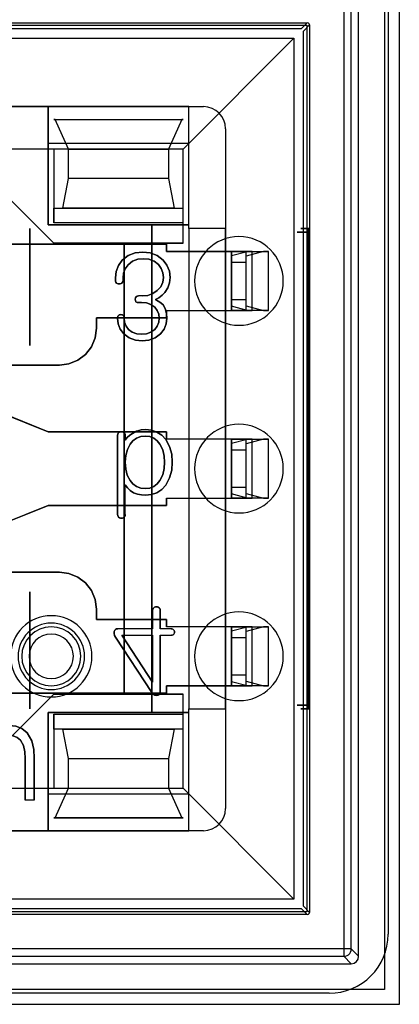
# Model space of a CAD drawing. Header units: millimetres. Extents: x 0 to 1524, y 0 to 1016.
# Tile 270 of 352: x 722.61 to 727.74, y 915.89 to 929.21. Entities that reach past the tile are written whole.
import ezdxf

# ---------------------------------------------------------------- set-up
doc = ezdxf.new("R2010")
doc.units = ezdxf.units.MM
doc.header["$LTSCALE"] = 83.82
doc.layers.get('0').update_dxf_attribs({"linetype": 'CONTINUOUS'})

msp = doc.modelspace()

# ---------------------------------------------------------------- linework, layer by layer
at = {"color": 4, "linetype": 'CONTINUOUS'}
for p, q in [((727.744, 930.388), (727.744, 915.888)), ((727.544, 930.188), (727.544, 916.088)), ((727.544, 916.088), (713.444, 916.088)), ((727.744, 915.888), (713.244, 915.888))]:
    msp.add_line(p, q, dxfattribs=at)
at = {"color": 6, "linetype": 'CONTINUOUS'}
for p, q in [((726.995, 929.639), (726.995, 916.638)), ((727.095, 916.638), (727.095, 929.639)), ((727.194, 916.538), (727.194, 929.738)), ((714.489, 929.173), (726.499, 929.173)), ((726.529, 929.143), (726.529, 917.133)), ((714.669, 928.963), (726.319, 928.963)), ((724.819, 927.463), (726.319, 928.963)), ((726.319, 928.963), (726.319, 917.313)), ((722.994, 928.038), (717.994, 928.038)), ((724.894, 928.038), (722.994, 928.038)), ((722.994, 926.438), (722.994, 928.038)), ((722.994, 928.038), (722.994, 927.538)), ((724.894, 928.038), (725.094, 928.038)), ((724.894, 926.388), (724.894, 928.038)), ((724.894, 927.538), (724.894, 928.038)), ((723.089, 927.863), (724.799, 927.863)), ((725.394, 927.738), (725.394, 926.388)), ((723.069, 927.463), (717.919, 927.463)), ((724.819, 927.463), (723.069, 927.463)), ((723.269, 927.463), (724.619, 927.463)), ((724.819, 926.463), (724.819, 927.463)), ((724.619, 927.063), (723.269, 927.063)), ((724.819, 926.463), (724.819, 926.663)), ((724.894, 926.438), (722.994, 926.438)), ((724.819, 926.463), (723.069, 926.463)), ((724.819, 926.188), (724.819, 926.463)), ((724.894, 926.388), (724.894, 926.438)), ((724.894, 926.388), (724.894, 919.888)), ((724.894, 926.388), (724.894, 926.078)), ((725.394, 926.388), (724.894, 926.388)), ((725.394, 926.388), (724.894, 926.388)), ((725.394, 926.078), (725.394, 926.388)), ((726.506, 919.938), (726.506, 926.338)), ((726.508, 926.388), (726.518, 926.388)), ((726.519, 926.338), (726.519, 919.938)), ((724.594, 926.078), (725.474, 926.078)), ((725.474, 926.078), (724.594, 926.078)), ((725.754, 926.078), (725.474, 926.078)), ((725.474, 926.021), (725.685, 926.078)), ((725.474, 925.278), (725.474, 926.078)), ((725.474, 925.278), (725.474, 926.078)), ((725.474, 926.078), (725.474, 925.278)), ((725.474, 926.021), (725.474, 925.928)), ((725.474, 925.335), (725.474, 926.021)), ((725.674, 925.278), (725.674, 926.078)), ((725.674, 926.078), (725.974, 926.078)), ((725.905, 926.078), (725.674, 926.016)), ((725.674, 925.278), (725.674, 926.078)), ((725.674, 925.928), (725.674, 926.016)), ((725.674, 925.341), (725.674, 926.016)), ((725.685, 926.078), (725.754, 926.078)), ((725.685, 926.078), (725.905, 926.078)), ((725.754, 925.278), (725.754, 926.078)), ((725.974, 926.078), (725.905, 926.078)), ((725.974, 925.278), (725.974, 926.078)), ((725.474, 925.428), (725.474, 925.928)), ((725.674, 925.928), (725.474, 925.928)), ((725.674, 925.428), (725.674, 925.928)), ((724.268, 925.475), (724.213, 925.475)), ((724.268, 925.475), (724.213, 925.475)), ((725.474, 925.428), (725.474, 925.335)), ((725.474, 925.428), (725.674, 925.428)), ((725.674, 925.341), (725.674, 925.428)), ((724.594, 925.278), (725.474, 925.278)), ((724.594, 925.278), (725.474, 925.278)), ((724.894, 925.278), (724.894, 923.538)), ((725.394, 923.538), (725.394, 925.278)), ((725.685, 925.278), (725.474, 925.335)), ((725.474, 925.278), (725.754, 925.278)), ((725.674, 925.341), (725.905, 925.278)), ((725.974, 925.278), (725.674, 925.278)), ((725.754, 925.278), (725.685, 925.278)), ((725.905, 925.278), (725.685, 925.278)), ((725.905, 925.278), (725.974, 925.278)), ((725.474, 923.538), (724.594, 923.538)), ((725.474, 923.538), (724.594, 923.538)), ((725.474, 923.538), (725.474, 922.738)), ((725.754, 923.538), (725.474, 923.538)), ((725.474, 923.481), (725.685, 923.538)), ((725.474, 922.738), (725.474, 923.538)), ((725.474, 922.738), (725.474, 923.538)), ((725.474, 923.481), (725.474, 923.388)), ((725.474, 922.795), (725.474, 923.481)), ((725.674, 922.738), (725.674, 923.538)), ((725.674, 923.538), (725.974, 923.538)), ((725.674, 922.738), (725.674, 923.538)), ((725.905, 923.538), (725.674, 923.476)), ((725.685, 923.538), (725.754, 923.538)), ((725.685, 923.538), (725.905, 923.538)), ((725.754, 922.738), (725.754, 923.538)), ((725.974, 923.538), (725.905, 923.538)), ((725.974, 922.738), (725.974, 923.538)), ((725.474, 922.888), (725.474, 923.388)), ((725.674, 923.388), (725.474, 923.388)), ((725.674, 923.388), (725.674, 923.476)), ((725.674, 922.801), (725.674, 923.476)), ((725.674, 922.888), (725.674, 923.388)), ((724.035, 922.516), (724.035, 922.921)), ((724.035, 922.516), (724.035, 922.921)), ((725.474, 922.888), (725.474, 922.795)), ((725.474, 922.888), (725.674, 922.888)), ((725.674, 922.801), (725.674, 922.888)), ((724.594, 922.738), (725.474, 922.738)), ((724.594, 922.738), (725.474, 922.738)), ((724.894, 922.738), (724.894, 920.998)), ((725.394, 920.998), (725.394, 922.738)), ((725.685, 922.738), (725.474, 922.795)), ((725.474, 922.738), (725.754, 922.738)), ((725.674, 922.801), (725.905, 922.738)), ((725.974, 922.738), (725.674, 922.738)), ((725.754, 922.738), (725.685, 922.738)), ((725.905, 922.738), (725.685, 922.738)), ((725.905, 922.738), (725.974, 922.738)), ((724.406, 921.221), (724.406, 920.972)), ((724.406, 921.221), (724.406, 920.972)), ((724.406, 920.972), (723.937, 920.972)), ((724.406, 920.972), (723.937, 920.972)), ((724.656, 920.972), (724.509, 920.972)), ((724.656, 920.972), (724.509, 920.972)), ((725.474, 920.998), (724.594, 920.998)), ((725.474, 920.998), (724.594, 920.998)), ((725.754, 920.998), (725.474, 920.998)), ((725.474, 920.998), (725.474, 920.198)), ((725.474, 920.198), (725.474, 920.998)), ((725.474, 920.198), (725.474, 920.998)), ((725.474, 920.941), (725.685, 920.998)), ((725.674, 920.198), (725.674, 920.998)), ((725.674, 920.998), (725.974, 920.998)), ((725.674, 920.198), (725.674, 920.998)), ((725.905, 920.998), (725.674, 920.936)), ((725.685, 920.998), (725.754, 920.998)), ((725.685, 920.998), (725.905, 920.998)), ((725.754, 920.198), (725.754, 920.998)), ((725.974, 920.998), (725.905, 920.998)), ((725.974, 920.198), (725.974, 920.998)), ((723.904, 920.859), (724.393, 920.11)), ((724.393, 920.11), (723.904, 920.859)), ((723.991, 920.883), (724.406, 920.248)), ((723.991, 920.883), (724.406, 920.883)), ((723.991, 920.883), (724.406, 920.883)), ((724.406, 920.248), (723.991, 920.883)), ((724.406, 920.883), (724.406, 920.248)), ((724.406, 920.883), (724.406, 920.248)), ((724.509, 920.883), (724.66, 920.883)), ((724.509, 920.883), (724.66, 920.883)), ((725.474, 920.941), (725.474, 920.848)), ((725.474, 920.255), (725.474, 920.941)), ((725.474, 920.348), (725.474, 920.848)), ((725.674, 920.848), (725.474, 920.848)), ((725.674, 920.261), (725.674, 920.936)), ((725.674, 920.848), (725.674, 920.936)), ((725.674, 920.348), (725.674, 920.848)), ((725.474, 920.348), (725.474, 920.255)), ((725.474, 920.348), (725.674, 920.348)), ((725.674, 920.261), (725.674, 920.348)), ((724.594, 920.198), (725.474, 920.198)), ((725.474, 920.198), (724.594, 920.198)), ((724.894, 920.198), (724.894, 919.888)), ((725.394, 919.888), (725.394, 920.198)), ((725.685, 920.198), (725.474, 920.255)), ((725.474, 920.198), (725.754, 920.198)), ((725.674, 920.261), (725.905, 920.198)), ((725.974, 920.198), (725.674, 920.198)), ((725.754, 920.198), (725.685, 920.198)), ((725.905, 920.198), (725.685, 920.198)), ((725.905, 920.198), (725.974, 920.198)), ((724.819, 919.813), (724.819, 920.088)), ((724.894, 919.838), (724.894, 919.888)), ((724.894, 918.238), (724.894, 919.888)), ((724.894, 919.888), (725.394, 919.888)), ((724.894, 919.888), (725.394, 919.888)), ((725.394, 919.888), (725.394, 918.538)), ((726.518, 919.888), (726.508, 919.888)), ((722.994, 919.838), (724.894, 919.838)), ((722.994, 918.238), (722.994, 919.838)), ((723.069, 919.813), (724.819, 919.813)), ((724.819, 918.813), (724.819, 919.813)), ((724.819, 919.613), (724.819, 919.813)), ((723.269, 919.213), (724.619, 919.213)), ((717.919, 918.813), (723.069, 918.813)), ((722.994, 918.738), (722.994, 918.238)), ((723.069, 918.813), (724.819, 918.813)), ((723.269, 918.813), (724.619, 918.813)), ((724.819, 918.813), (726.319, 917.313)), ((724.894, 918.238), (724.894, 918.738)), ((722.801, 918.65), (722.679, 918.65)), ((722.801, 918.65), (722.679, 918.65)), ((723.089, 918.413), (724.799, 918.413)), ((717.994, 918.238), (722.994, 918.238)), ((722.994, 918.238), (724.894, 918.238)), ((725.094, 918.238), (724.894, 918.238)), ((726.319, 917.313), (714.669, 917.313)), ((726.499, 917.103), (714.489, 917.103)), ((726.995, 916.638), (713.994, 916.638)), ((727.095, 916.638), (727.194, 916.538)), ((713.894, 916.438), (727.094, 916.438)), ((713.994, 916.538), (726.995, 916.538)), ((727.094, 916.438), (726.995, 916.538))]:
    msp.add_line(p, q, dxfattribs=at)
at = {"color": 7, "linetype": 'CONTINUOUS'}
for p, q in [((727.594, 929.438), (727.594, 916.838)), ((714.494, 929.138), (726.494, 929.138)), ((726.417, 929.091), (714.572, 929.091)), ((726.499, 929.173), (726.417, 929.091)), ((726.447, 929.061), (726.529, 929.143)), ((726.494, 929.138), (726.494, 917.138)), ((726.447, 917.216), (726.447, 929.061)), ((715.894, 928.038), (725.094, 928.038)), ((723.069, 927.863), (724.819, 927.863)), ((723.089, 927.863), (723.069, 927.863)), ((723.269, 927.463), (723.089, 927.863)), ((724.799, 927.863), (724.619, 927.463)), ((724.819, 927.863), (724.799, 927.863)), ((725.394, 927.738), (725.394, 918.538)), ((722.994, 927.538), (722.994, 926.438)), ((724.894, 927.538), (722.994, 927.538)), ((724.894, 926.438), (724.894, 927.538)), ((723.069, 927.463), (723.069, 926.463)), ((724.819, 927.463), (723.069, 927.463)), ((723.269, 927.063), (723.269, 927.463)), ((724.619, 927.463), (724.619, 927.063)), ((724.819, 926.663), (724.819, 927.463)), ((723.189, 926.663), (723.269, 927.063)), ((724.619, 927.063), (724.699, 926.663)), ((723.069, 926.188), (722.469, 926.788)), ((722.469, 926.788), (723.069, 926.188)), ((723.069, 926.463), (723.069, 926.663)), ((723.069, 926.663), (724.819, 926.663)), ((724.699, 926.663), (723.189, 926.663)), ((722.994, 926.438), (724.394, 926.438)), ((724.394, 926.438), (724.894, 926.438)), ((724.394, 926.438), (724.394, 919.838)), ((724.394, 919.838), (724.394, 926.438)), ((722.744, 926.388), (722.744, 924.805)), ((722.744, 924.805), (722.744, 926.388)), ((724.594, 926.178), (722.319, 926.178)), ((722.319, 926.178), (724.594, 926.178)), ((724.819, 926.188), (723.069, 926.188)), ((723.069, 926.188), (724.019, 926.188)), ((724.019, 926.188), (724.819, 926.188)), ((724.019, 920.088), (724.019, 926.188)), ((724.019, 926.188), (724.019, 920.088)), ((724.594, 926.078), (724.594, 926.178)), ((724.594, 926.178), (724.594, 926.078)), ((724.894, 926.078), (724.894, 925.278)), ((725.394, 926.078), (724.894, 926.078)), ((725.394, 925.278), (725.394, 926.078)), ((723.902, 925.719), (723.902, 925.686)), ((723.902, 925.686), (723.902, 925.719)), ((724.006, 925.686), (724.006, 925.721)), ((724.006, 925.721), (724.006, 925.686)), ((724.213, 925.387), (724.257, 925.387)), ((724.257, 925.387), (724.213, 925.387)), ((724.594, 925.178), (724.594, 925.278)), ((724.594, 925.278), (724.594, 925.178)), ((724.894, 925.278), (725.394, 925.278)), ((723.644, 925.178), (724.594, 925.178)), ((723.644, 925.038), (723.644, 925.178)), ((723.644, 925.178), (723.644, 925.038)), ((724.594, 925.178), (723.644, 925.178)), ((720.719, 924.538), (723.144, 924.538)), ((723.144, 924.538), (721.945, 924.538)), ((722.994, 923.638), (721.994, 924.038)), ((722.365, 923.89), (722.994, 923.638)), ((724.594, 923.638), (722.994, 923.638)), ((722.994, 923.638), (724.594, 923.638)), ((724.594, 923.538), (724.594, 923.638)), ((724.594, 923.638), (724.594, 923.538)), ((723.931, 923.589), (723.931, 922.519)), ((723.931, 922.519), (723.931, 923.589)), ((724.035, 923.523), (724.035, 923.588)), ((724.035, 923.588), (724.035, 923.523)), ((724.894, 923.538), (724.894, 922.738)), ((725.394, 923.538), (724.894, 923.538)), ((725.394, 922.738), (725.394, 923.538)), ((724.594, 922.638), (724.594, 922.738)), ((724.594, 922.738), (724.594, 922.638)), ((724.894, 922.738), (725.394, 922.738)), ((721.994, 922.238), (722.994, 922.638)), ((722.994, 922.638), (722.365, 922.387)), ((722.994, 922.638), (724.594, 922.638)), ((724.594, 922.638), (722.994, 922.638)), ((723.144, 921.738), (720.719, 921.738)), ((721.945, 921.738), (723.144, 921.738)), ((722.744, 921.472), (722.744, 919.888)), ((722.744, 919.888), (722.744, 921.472)), ((723.644, 921.098), (723.644, 921.238)), ((723.644, 921.238), (723.644, 921.098)), ((724.509, 920.972), (724.509, 921.221)), ((724.509, 921.221), (724.509, 920.972)), ((724.594, 921.098), (723.644, 921.098)), ((723.644, 921.098), (724.594, 921.098)), ((724.594, 920.998), (724.594, 921.098)), ((724.594, 921.098), (724.594, 920.998)), ((725.394, 920.998), (724.894, 920.998)), ((724.894, 920.998), (724.894, 920.198)), ((725.394, 920.198), (725.394, 920.998)), ((724.509, 920.121), (724.509, 920.883)), ((724.509, 920.883), (724.509, 920.121)), ((724.594, 920.098), (724.594, 920.198)), ((724.594, 920.198), (724.594, 920.098)), ((724.894, 920.198), (725.394, 920.198)), ((722.319, 920.098), (724.594, 920.098)), ((724.594, 920.098), (722.319, 920.098)), ((722.469, 919.488), (723.069, 920.088)), ((723.069, 920.088), (722.469, 919.488)), ((723.069, 920.088), (724.819, 920.088)), ((724.019, 920.088), (723.069, 920.088)), ((724.819, 920.088), (724.019, 920.088)), ((724.394, 919.838), (722.994, 919.838)), ((722.994, 919.838), (722.994, 918.738)), ((723.069, 919.813), (723.069, 918.813)), ((723.069, 919.613), (723.069, 919.813)), ((724.894, 919.838), (724.394, 919.838)), ((724.894, 918.738), (724.894, 919.838)), ((724.819, 919.613), (723.069, 919.613)), ((723.189, 919.613), (724.699, 919.613)), ((723.269, 919.213), (723.189, 919.613)), ((724.699, 919.613), (724.619, 919.213)), ((724.819, 918.813), (724.819, 919.613)), ((722.801, 918.65), (722.801, 919.219)), ((722.801, 919.219), (722.801, 918.65)), ((722.679, 919.213), (722.679, 918.65)), ((722.679, 918.65), (722.679, 919.213)), ((723.269, 918.813), (723.269, 919.213)), ((724.619, 919.213), (724.619, 918.813)), ((722.994, 918.738), (724.894, 918.738)), ((723.069, 918.813), (724.819, 918.813)), ((723.089, 918.413), (723.269, 918.813)), ((724.619, 918.813), (724.799, 918.413)), ((723.069, 918.413), (723.089, 918.413)), ((724.819, 918.413), (723.069, 918.413)), ((724.799, 918.413), (724.819, 918.413)), ((725.094, 918.238), (715.894, 918.238)), ((726.494, 917.138), (714.494, 917.138)), ((714.572, 917.186), (726.417, 917.186)), ((726.417, 917.186), (726.499, 917.103)), ((726.529, 917.133), (726.447, 917.216)), ((726.794, 916.038), (714.194, 916.038))]:
    msp.add_line(p, q, dxfattribs=at)
for points in [[(726.529, 929.143), (726.525, 929.159), (726.514, 929.169), (726.499, 929.173)], [(723.989, 925.65), (723.998, 925.66), (724.004, 925.672), (724.006, 925.686)], [(724.006, 925.686), (724.004, 925.672), (723.998, 925.66), (723.989, 925.65)], [(724.169, 925.43), (724.172, 925.412), (724.18, 925.397), (724.195, 925.389), (724.213, 925.387)], [(724.213, 925.387), (724.195, 925.389), (724.18, 925.398), (724.172, 925.413), (724.169, 925.43)], [(724.554, 925.35), (724.518, 925.381), (724.482, 925.407), (724.444, 925.428)], [(724.444, 925.428), (724.482, 925.407), (724.518, 925.381), (724.554, 925.35)], [(724.598, 925.175), (724.594, 925.235), (724.579, 925.294), (724.554, 925.35)], [(724.554, 925.35), (724.579, 925.294), (724.594, 925.235), (724.598, 925.175)], [(723.976, 925.224), (723.965, 925.222), (723.954, 925.218), (723.945, 925.211)], [(723.945, 925.211), (723.954, 925.218), (723.965, 925.222), (723.976, 925.224)], [(724.006, 925.211), (723.997, 925.218), (723.987, 925.222), (723.976, 925.224)], [(723.976, 925.224), (723.987, 925.222), (723.997, 925.218), (724.006, 925.211)], [(724.434, 925.322), (724.467, 925.279), (724.488, 925.229), (724.494, 925.175)], [(724.494, 925.175), (724.488, 925.229), (724.467, 925.279), (724.434, 925.322)], [(723.945, 925.211), (723.937, 925.2), (723.933, 925.187), (723.931, 925.173)], [(723.931, 925.173), (723.933, 925.187), (723.937, 925.2), (723.945, 925.211)], [(724.02, 925.173), (724.019, 925.187), (724.014, 925.2), (724.006, 925.211)], [(724.006, 925.211), (724.014, 925.2), (724.019, 925.187), (724.02, 925.173)], [(723.144, 924.538), (723.274, 924.556), (723.395, 924.606), (723.498, 924.685), (723.577, 924.788), (723.627, 924.909), (723.644, 925.038)], [(723.644, 925.038), (723.627, 924.909), (723.577, 924.788), (723.498, 924.685), (723.395, 924.606), (723.274, 924.556), (723.144, 924.538)], [(723.948, 923.628), (723.939, 923.617), (723.933, 923.603), (723.931, 923.589)], [(723.931, 923.589), (723.933, 923.603), (723.939, 923.617), (723.948, 923.628)], [(724.018, 923.624), (724.008, 923.631), (723.996, 923.636), (723.983, 923.638)], [(723.983, 923.638), (723.996, 923.636), (724.008, 923.631), (724.018, 923.624)], [(723.931, 922.519), (723.933, 922.505), (723.938, 922.492), (723.946, 922.48)], [(723.946, 922.48), (723.938, 922.492), (723.933, 922.505), (723.931, 922.519)], [(723.946, 922.48), (723.958, 922.473), (723.97, 922.469), (723.983, 922.468)], [(723.983, 922.468), (723.97, 922.469), (723.958, 922.473), (723.946, 922.48)], [(723.983, 922.468), (723.996, 922.469), (724.007, 922.473), (724.018, 922.479)], [(724.018, 922.479), (724.007, 922.473), (723.996, 922.469), (723.983, 922.468)], [(724.018, 922.479), (724.028, 922.489), (724.034, 922.502), (724.035, 922.516)], [(724.035, 922.516), (724.034, 922.502), (724.028, 922.489), (724.018, 922.479)], [(723.644, 921.238), (723.627, 921.368), (723.577, 921.489), (723.498, 921.592), (723.395, 921.671), (723.274, 921.721), (723.144, 921.738)], [(723.144, 921.738), (723.274, 921.721), (723.395, 921.671), (723.498, 921.592), (723.577, 921.489), (723.627, 921.368), (723.644, 921.238)], [(724.509, 921.221), (724.507, 921.234), (724.502, 921.246), (724.493, 921.256)], [(724.493, 921.256), (724.502, 921.246), (724.507, 921.234), (724.509, 921.221)], [(724.69, 920.957), (724.68, 920.966), (724.668, 920.97), (724.656, 920.972)], [(724.656, 920.972), (724.668, 920.97), (724.68, 920.966), (724.69, 920.957)], [(723.887, 920.934), (723.886, 920.908), (723.892, 920.882), (723.904, 920.859)], [(723.904, 920.859), (723.892, 920.882), (723.886, 920.908), (723.887, 920.934)], [(724.66, 920.883), (724.671, 920.884), (724.682, 920.889), (724.691, 920.896)], [(724.691, 920.896), (724.682, 920.889), (724.671, 920.884), (724.66, 920.883)], [(724.465, 920.068), (724.483, 920.072), (724.498, 920.083), (724.507, 920.1), (724.509, 920.121)], [(724.509, 920.121), (724.507, 920.1), (724.498, 920.083), (724.483, 920.072), (724.465, 920.068)], [(726.499, 917.103), (726.514, 917.107), (726.525, 917.118), (726.529, 917.133)]]:
    msp.add_lwpolyline(points, dxfattribs=at)
at = {"color": 6, "linetype": 'CONTINUOUS'}
for points in [[(726.519, 926.338), (726.472, 926.338), (726.432, 926.338), (726.4, 926.338), (726.377, 926.338), (726.365, 926.338), (726.363, 926.338), (726.372, 926.338), (726.393, 926.338), (726.422, 926.338), (726.46, 926.338), (726.506, 926.338)], [(726.518, 926.388), (726.479, 926.388), (726.449, 926.388), (726.427, 926.388), (726.415, 926.388), (726.413, 926.388), (726.423, 926.388), (726.442, 926.388), (726.471, 926.388), (726.508, 926.388)], [(726.506, 926.338), (726.506, 926.357), (726.506, 926.373), (726.507, 926.384), (726.508, 926.388)], [(726.518, 926.388), (726.518, 926.384), (726.519, 926.373), (726.519, 926.357), (726.519, 926.338)], [(724.272, 926.068), (724.171, 926.058), (724.075, 926.022), (723.994, 925.959)], [(723.994, 925.959), (724.075, 926.022), (724.171, 926.058), (724.272, 926.068)], [(724.547, 925.96), (724.467, 926.022), (724.372, 926.058), (724.272, 926.068)], [(724.272, 926.068), (724.372, 926.058), (724.467, 926.022), (724.547, 925.96)], [(725.474, 926.078), (725.513, 926.078), (725.551, 926.078), (725.585, 926.078), (725.616, 926.078), (725.641, 926.078), (725.659, 926.078), (725.67, 926.078), (725.674, 926.078)], [(723.994, 925.959), (723.942, 925.888), (723.911, 925.806), (723.902, 925.719)], [(723.902, 925.719), (723.911, 925.806), (723.942, 925.888), (723.994, 925.959)], [(724.006, 925.721), (724.013, 925.784), (724.035, 925.844), (724.073, 925.897)], [(724.073, 925.897), (724.035, 925.844), (724.013, 925.784), (724.006, 925.721)], [(724.073, 925.897), (724.133, 925.944), (724.204, 925.971), (724.279, 925.979)], [(724.279, 925.979), (724.204, 925.971), (724.133, 925.944), (724.073, 925.897)], [(724.279, 925.979), (724.354, 925.971), (724.425, 925.945), (724.485, 925.899)], [(724.485, 925.899), (724.425, 925.945), (724.354, 925.971), (724.279, 925.979)], [(724.485, 925.899), (724.523, 925.848), (724.546, 925.789), (724.554, 925.727)], [(724.554, 925.727), (724.546, 925.789), (724.523, 925.848), (724.485, 925.899)], [(724.643, 925.725), (724.632, 925.811), (724.6, 925.892), (724.547, 925.96)], [(724.547, 925.96), (724.6, 925.892), (724.632, 925.811), (724.643, 925.725)], [(723.902, 925.686), (723.903, 925.673), (723.908, 925.66), (723.917, 925.65)], [(723.917, 925.65), (723.908, 925.66), (723.903, 925.673), (723.902, 925.686)], [(723.917, 925.65), (723.928, 925.643), (723.941, 925.64), (723.954, 925.638)], [(723.954, 925.638), (723.941, 925.64), (723.928, 925.643), (723.917, 925.65)], [(723.954, 925.638), (723.966, 925.64), (723.978, 925.643), (723.989, 925.65)], [(723.989, 925.65), (723.978, 925.643), (723.966, 925.64), (723.954, 925.638)], [(724.554, 925.727), (724.544, 925.66), (724.515, 925.6), (724.469, 925.551)], [(724.469, 925.551), (724.515, 925.6), (724.544, 925.66), (724.554, 925.727)], [(724.57, 925.523), (724.61, 925.584), (724.635, 925.653), (724.643, 925.725)], [(724.643, 925.725), (724.635, 925.653), (724.61, 925.584), (724.57, 925.523)], [(724.469, 925.551), (724.41, 925.507), (724.341, 925.483), (724.268, 925.475)], [(724.268, 925.475), (724.341, 925.483), (724.41, 925.507), (724.469, 925.551)], [(724.444, 925.428), (724.491, 925.452), (724.533, 925.485), (724.57, 925.523)], [(724.57, 925.523), (724.533, 925.485), (724.491, 925.452), (724.444, 925.428)], [(724.213, 925.475), (724.196, 925.473), (724.181, 925.465), (724.172, 925.45), (724.169, 925.43)], [(724.169, 925.43), (724.172, 925.45), (724.181, 925.465), (724.196, 925.473), (724.213, 925.475)], [(724.257, 925.387), (724.322, 925.38), (724.383, 925.359), (724.434, 925.322)], [(724.434, 925.322), (724.383, 925.359), (724.322, 925.38), (724.257, 925.387)], [(725.674, 925.278), (725.671, 925.278), (725.659, 925.278), (725.641, 925.278), (725.616, 925.278), (725.586, 925.278), (725.551, 925.278), (725.514, 925.278), (725.474, 925.278)], [(723.931, 925.173), (723.94, 925.096), (723.968, 925.024), (724.014, 924.962)], [(724.014, 924.962), (723.968, 925.024), (723.94, 925.096), (723.931, 925.173)], [(724.078, 925.023), (724.046, 925.067), (724.026, 925.119), (724.02, 925.173)], [(724.02, 925.173), (724.026, 925.119), (724.046, 925.067), (724.078, 925.023)], [(724.494, 925.175), (724.488, 925.12), (724.467, 925.068), (724.434, 925.023)], [(724.434, 925.023), (724.467, 925.068), (724.488, 925.12), (724.494, 925.175)], [(724.514, 924.963), (724.561, 925.026), (724.589, 925.098), (724.598, 925.175)], [(724.598, 925.175), (724.589, 925.098), (724.561, 925.026), (724.514, 924.963)], [(724.014, 924.962), (724.087, 924.907), (724.173, 924.877), (724.263, 924.868)], [(724.263, 924.868), (724.173, 924.877), (724.087, 924.907), (724.014, 924.962)], [(724.257, 924.957), (724.193, 924.963), (724.131, 924.984), (724.078, 925.023)], [(724.078, 925.023), (724.131, 924.984), (724.193, 924.963), (724.257, 924.957)], [(724.434, 925.023), (724.382, 924.985), (724.321, 924.963), (724.257, 924.957)], [(724.257, 924.957), (724.321, 924.963), (724.382, 924.985), (724.434, 925.023)], [(724.263, 924.868), (724.354, 924.877), (724.44, 924.908), (724.514, 924.963)], [(724.514, 924.963), (724.44, 924.908), (724.354, 924.877), (724.263, 924.868)], [(723.983, 923.638), (723.97, 923.637), (723.958, 923.634), (723.948, 923.628)], [(723.948, 923.628), (723.958, 923.634), (723.97, 923.637), (723.983, 923.638)], [(724.035, 923.588), (724.033, 923.602), (724.028, 923.614), (724.018, 923.624)], [(724.018, 923.624), (724.028, 923.614), (724.033, 923.602), (724.035, 923.588)], [(724.311, 923.668), (724.249, 923.662), (724.189, 923.644), (724.135, 923.613)], [(724.135, 923.613), (724.189, 923.644), (724.249, 923.662), (724.311, 923.668)], [(724.583, 923.531), (724.53, 923.59), (724.464, 923.634), (724.39, 923.66), (724.311, 923.668)], [(724.311, 923.668), (724.39, 923.66), (724.464, 923.634), (724.53, 923.59), (724.583, 923.531)], [(724.135, 923.613), (724.097, 923.589), (724.063, 923.559), (724.035, 923.523)], [(724.035, 923.523), (724.063, 923.559), (724.097, 923.589), (724.135, 923.613)], [(724.308, 923.579), (724.247, 923.573), (724.189, 923.552), (724.139, 923.516), (724.1, 923.469)], [(724.1, 923.469), (724.139, 923.516), (724.189, 923.552), (724.247, 923.573), (724.308, 923.579)], [(724.505, 923.469), (724.469, 923.515), (724.422, 923.551), (724.367, 923.572), (724.308, 923.579)], [(724.308, 923.579), (724.367, 923.572), (724.422, 923.551), (724.469, 923.515), (724.505, 923.469)], [(724.672, 923.225), (724.664, 923.332), (724.635, 923.436), (724.583, 923.531)], [(724.583, 923.531), (724.635, 923.436), (724.664, 923.332), (724.672, 923.225)], [(725.474, 923.538), (725.513, 923.538), (725.551, 923.538), (725.585, 923.538), (725.616, 923.538), (725.641, 923.538), (725.659, 923.538), (725.67, 923.538), (725.674, 923.538)], [(724.1, 923.469), (724.064, 923.399), (724.042, 923.316), (724.035, 923.224)], [(724.035, 923.224), (724.042, 923.316), (724.064, 923.399), (724.1, 923.469)], [(724.568, 923.224), (724.563, 923.309), (724.543, 923.392), (724.505, 923.469)], [(724.505, 923.469), (724.543, 923.392), (724.563, 923.309), (724.568, 923.224)], [(724.035, 923.224), (724.042, 923.133), (724.063, 923.049), (724.1, 922.978)], [(724.1, 922.978), (724.063, 923.049), (724.042, 923.133), (724.035, 923.224)], [(724.505, 922.978), (724.542, 923.055), (724.563, 923.138), (724.568, 923.224)], [(724.568, 923.224), (724.563, 923.138), (724.542, 923.055), (724.505, 922.978)], [(724.583, 922.916), (724.636, 923.013), (724.664, 923.118), (724.672, 923.225)], [(724.672, 923.225), (724.664, 923.118), (724.636, 923.013), (724.583, 922.916)], [(724.1, 922.978), (724.139, 922.931), (724.189, 922.895), (724.247, 922.874), (724.308, 922.868)], [(724.308, 922.868), (724.247, 922.874), (724.189, 922.895), (724.139, 922.931), (724.1, 922.978)], [(724.308, 922.868), (724.367, 922.875), (724.422, 922.897), (724.468, 922.933), (724.505, 922.978)], [(724.505, 922.978), (724.468, 922.933), (724.422, 922.897), (724.367, 922.875), (724.308, 922.868)], [(724.035, 922.921), (724.066, 922.879), (724.104, 922.842), (724.149, 922.813)], [(724.149, 922.813), (724.104, 922.842), (724.066, 922.879), (724.035, 922.921)], [(724.311, 922.779), (724.39, 922.787), (724.464, 922.813), (724.53, 922.857), (724.583, 922.916)], [(724.583, 922.916), (724.53, 922.857), (724.464, 922.813), (724.39, 922.787), (724.311, 922.779)], [(724.149, 922.813), (724.201, 922.793), (724.256, 922.782), (724.311, 922.779)], [(724.311, 922.779), (724.256, 922.782), (724.201, 922.793), (724.149, 922.813)], [(725.674, 922.738), (725.671, 922.738), (725.659, 922.738), (725.641, 922.738), (725.616, 922.738), (725.586, 922.738), (725.551, 922.738), (725.514, 922.738), (725.474, 922.738)], [(724.421, 921.256), (724.412, 921.246), (724.407, 921.234), (724.406, 921.221)], [(724.406, 921.221), (724.407, 921.234), (724.412, 921.246), (724.421, 921.256)], [(724.457, 921.268), (724.444, 921.267), (724.432, 921.263), (724.421, 921.256)], [(724.421, 921.256), (724.432, 921.263), (724.444, 921.267), (724.457, 921.268)], [(724.493, 921.256), (724.482, 921.263), (724.47, 921.267), (724.457, 921.268)], [(724.457, 921.268), (724.47, 921.267), (724.482, 921.263), (724.493, 921.256)], [(723.937, 920.972), (723.918, 920.969), (723.903, 920.962), (723.893, 920.95), (723.887, 920.934)], [(723.887, 920.934), (723.894, 920.951), (723.905, 920.963), (723.919, 920.97), (723.937, 920.972)], [(724.702, 920.927), (724.7, 920.938), (724.696, 920.948), (724.69, 920.957)], [(724.69, 920.957), (724.696, 920.948), (724.7, 920.938), (724.702, 920.927)], [(725.474, 920.998), (725.513, 920.998), (725.551, 920.998), (725.585, 920.998), (725.616, 920.998), (725.641, 920.998), (725.659, 920.998), (725.67, 920.998), (725.674, 920.998)], [(724.691, 920.896), (724.697, 920.905), (724.701, 920.916), (724.702, 920.927)], [(724.702, 920.927), (724.701, 920.916), (724.697, 920.905), (724.691, 920.896)], [(725.674, 920.198), (725.671, 920.198), (725.659, 920.198), (725.641, 920.198), (725.616, 920.198), (725.586, 920.198), (725.551, 920.198), (725.514, 920.198), (725.474, 920.198)], [(724.393, 920.11), (724.411, 920.088), (724.436, 920.073), (724.465, 920.068)], [(724.465, 920.068), (724.436, 920.073), (724.411, 920.088), (724.393, 920.11)], [(726.506, 919.938), (726.461, 919.938), (726.423, 919.938), (726.393, 919.938), (726.373, 919.938), (726.363, 919.938), (726.365, 919.938), (726.377, 919.938), (726.4, 919.938), (726.431, 919.938), (726.471, 919.938), (726.519, 919.938)], [(726.508, 919.888), (726.471, 919.888), (726.442, 919.888), (726.423, 919.888), (726.413, 919.888), (726.415, 919.888), (726.426, 919.888), (726.448, 919.888), (726.479, 919.888), (726.518, 919.888)], [(726.508, 919.888), (726.507, 919.893), (726.506, 919.904), (726.506, 919.92), (726.506, 919.938)], [(726.519, 919.938), (726.519, 919.92), (726.519, 919.904), (726.518, 919.893), (726.518, 919.888)], [(722.707, 919.561), (722.637, 919.619), (722.553, 919.653), (722.463, 919.664)], [(722.463, 919.664), (722.553, 919.653), (722.637, 919.619), (722.707, 919.561)], [(722.462, 919.528), (722.52, 919.522), (722.574, 919.5), (722.619, 919.462)], [(722.619, 919.462), (722.574, 919.5), (722.52, 919.522), (722.462, 919.528)], [(722.801, 919.219), (722.796, 919.338), (722.77, 919.456), (722.707, 919.561)], [(722.707, 919.561), (722.77, 919.456), (722.796, 919.338), (722.801, 919.219)], [(722.619, 919.462), (722.66, 919.393), (722.676, 919.307), (722.679, 919.213)], [(722.679, 919.213), (722.676, 919.307), (722.66, 919.393), (722.619, 919.462)], [(726.995, 916.538), (727.017, 916.541), (727.038, 916.548), (727.057, 916.56), (727.073, 916.576), (727.085, 916.595), (727.092, 916.616), (727.095, 916.638)], [(726.995, 916.638), (726.995, 916.616), (726.995, 916.595), (726.995, 916.577), (726.995, 916.561), (726.995, 916.549), (726.995, 916.541), (726.995, 916.538)], [(727.095, 916.638), (727.092, 916.638), (727.084, 916.638), (727.072, 916.638), (727.057, 916.638), (727.038, 916.638), (727.017, 916.638), (726.995, 916.638)], [(727.094, 916.438), (727.133, 916.446), (727.165, 916.468), (727.187, 916.5), (727.194, 916.538)]]:
    msp.add_lwpolyline(points, dxfattribs=at)
for centre, radius, start, end in [((725.094, 927.738), 0.3, 0, 90), ((723.034, 920.598), 0.55, 0, 180), ((723.034, 920.598), 0.4, 0, 180), ((723.034, 920.598), 0.4, 0, 180), ((723.034, 920.598), 0.3, 0, 180), ((723.034, 920.598), 0.55, 180, 360), ((723.034, 920.598), 0.4, 180, 360), ((723.034, 920.598), 0.4, 180, 360), ((723.034, 920.598), 0.3, 180, 360), ((725.094, 918.538), 0.3, 270, 360)]:
    msp.add_arc(centre, radius, start, end, dxfattribs=at)
at = {"color": 7, "linetype": 'CONTINUOUS'}
for centre, radius, start, end in [((725.094, 927.738), 0.3, 0, 90), ((725.094, 918.538), 0.3, 270, 360), ((726.794, 916.838), 0.8, 270, 360)]:
    msp.add_arc(centre, radius, start, end, dxfattribs=at)
at = {"color": 4, "linetype": 'CONTINUOUS'}
for centre, radius, start, end in [((725.574, 925.678), 0.6, 0, 180), ((725.574, 925.678), 0.6, 180, 360), ((725.574, 923.138), 0.6, 0, 180), ((725.574, 923.138), 0.6, 180, 360), ((725.574, 920.598), 0.6, 0, 180), ((723.034, 920.598), 0.45, 0, 180), ((723.034, 920.598), 0.45, 180, 360), ((725.574, 920.598), 0.6, 180, 360)]:
    msp.add_arc(centre, radius, start, end, dxfattribs=at)

doc.saveas('drawing.dxf')
